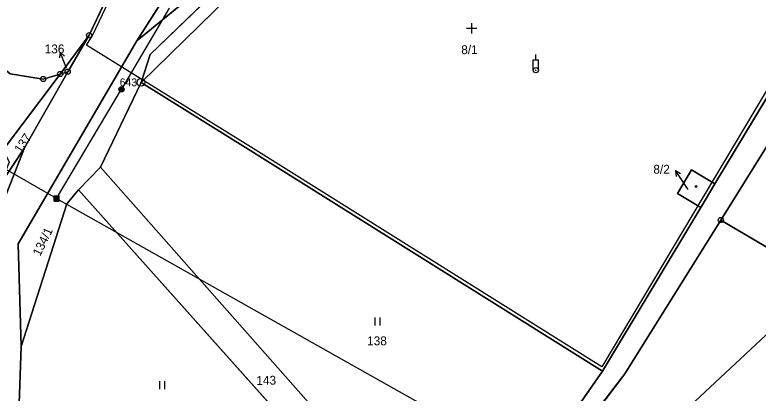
# Model space of a CAD drawing. Extents: x -689422 to -685210, y -987725 to -982160.
# Drawn here: x -687473.6 to -687330.8, y -985826.6 to -985754 of the extents above; entities that cross this region are included whole.
import ezdxf

# ---------------------------------------------------------------- set-up
doc = ezdxf.new("R2010")
doc.units = 0
for name, color, linetype in [('KN_Budovy', 7, 'Continuous'), ('KN_Hranice_parcel', 7, 'Continuous'), ('KN_Hranice_parcel_vnitrni_kresba', 7, 'Continuous'), ('KN_Parcelni cisla', 7, 'Continuous'), ('KN_Parcelni cisla_sipky', 7, 'Continuous'), ('KN_Polygon parcely', 7, 'Continuous'), ('KN_Pozemkove predmety', 7, 'Continuous'), ('KN_POZEMKY_OSTATNI PLOCHA', 7, 'Continuous'), ('KN_POZEMKY_TTP', 7, 'Continuous'), ('KN_POZEMKY_ZAHRADA', 7, 'Continuous'), ('KN_POZEMKY_ZASTAVENA PLOCHA', 7, 'Continuous'), ('KN_VYUZITI_17_ostatni plocha_ostatni komunikace', 7, 'Continuous'), ('KN_VYUZITI_21_hrbitov', 7, 'Continuous'), ('KN_VYUZITI_26_ostatni plocha_jina plocha', 7, 'Continuous'), ('KN_VYUZITI_27_ostatni plocha_neplodna puda', 7, 'Continuous'), ('KN_Značky bodu BP', 7, 'Continuous'), ('KN_Značky budov', 7, 'Continuous'), ('KN_Značky kultur', 7, 'Continuous')]:
    doc.layers.add(name, color=color, linetype=linetype)

msp = doc.modelspace()

# ---------------------------------------------------------------- linework, layer by layer
at = {"layer": 'KN_Budovy'}
msp.add_lwpolyline([(-687339.1, -985786.43), (-687343.6, -985783.74), (-687346.29, -985788.24), (-687341.83, -985790.97)], close=True, dxfattribs=at)
at = {"layer": 'KN_Hranice_parcel'}
for p, q in [((-687447.35, -985732.52), (-687459.34, -985757.87)), ((-687449.37, -985766.92), (-687421.35, -985739.56)), ((-687450.19, -985758.98), (-687439.65, -985742.48)), ((-687435.07, -985746.54), (-687450.19, -985758.98)), ((-687319.21, -985753.35), (-687339.1, -985786.43)), ((-687464.93, -985765.32), (-687459.34, -985757.87)), ((-687459.34, -985757.87), (-687463.47, -985764.88)), ((-687463.47, -985764.88), (-687471.79, -985779.48)), ((-687464.93, -985765.32), (-687463.47, -985764.88)), ((-687464.93, -985765.32), (-687475.86, -985779.86)), ((-687449.37, -985766.92), (-687457.18, -985783.21)), ((-687476.56, -985786.65), (-687471.79, -985779.48)), ((-687457.18, -985783.21), (-687461.36, -985787.58)), ((-687457.18, -985783.21), (-687389.47, -985859.76)), ((-687339.1, -985786.43), (-687341.83, -985790.97)), ((-687393.24, -985863.81), (-687461.36, -985787.58)), ((-687341.83, -985790.97), (-687360.73, -985822.4)), ((-687276.72, -985829.45), (-687337.97, -985793.37)), ((-687472.38, -985817.64), (-687472.81, -985828.58)), ((-687378.53, -985848.03), (-687360.73, -985822.4))]:
    msp.add_line(p, q, dxfattribs=at)
for points in [[(-687449.37, -985766.92), (-687447.65, -985761.6), (-687421.1, -985735.99)], [(-687493.97, -985742.04), (-687490.63, -985748.94), (-687480.99, -985759.99), (-687474.53, -985765.28), (-687468.16, -985766.28), (-687464.93, -985765.32)], [(-687337.97, -985793.37), (-687313.96, -985754.85), (-687310.77, -985749.69), (-687307.26, -985744.02)], [(-687450.19, -985758.98), (-687472.96, -985797.96), (-687472.38, -985817.64)], [(-687360.73, -985822.4), (-687428.81, -985779.76), (-687449.37, -985766.92)], [(-687471.79, -985779.48), (-687480.02, -985800.38), (-687482.23, -985810.31)], [(-687341.83, -985790.97), (-687346.29, -985788.24), (-687343.6, -985783.74), (-687339.1, -985786.43)], [(-687461.36, -985787.58), (-687463.66, -985790.23), (-687472.38, -985817.64)], [(-687387.68, -985861.82), (-687376.82, -985849.51), (-687356.4, -985822.93), (-687337.97, -985793.37)]]:
    msp.add_lwpolyline(points, dxfattribs=at)
at = {"layer": 'KN_Hranice_parcel_vnitrni_kresba'}
msp.add_lwpolyline([(-687327.67, -985765.95), (-687360.81, -985821.54), (-687428.37, -985779.31), (-687448.72, -985766.67), (-687459.86, -985759.81), (-687458.72, -985757.95), (-687446.72, -985732.73)], dxfattribs=at)
at = {"layer": 'KN_Parcelni cisla_sipky'}
for p, q in [((-687464.93, -985761.13), (-687465.02, -985762.24)), ((-687463.81, -985763.91), (-687464.93, -985761.13)), ((-687464.93, -985761.13), (-687464.09, -985761.87)), ((-687463.71, -985764.17), (-687463.81, -985763.91)), ((-687345.01, -985786.36), (-687346.69, -985783.87)), ((-687346.69, -985783.87), (-687345.71, -985784.42)), ((-687346.69, -985783.87), (-687346.54, -985784.98)), ((-687344.21, -985787.53), (-687345.01, -985786.36))]:
    msp.add_line(p, q, dxfattribs=at)
at = {"layer": 'KN_Polygon parcely'}
for points in [[(-687543.62, -985665.29), (-687502.26, -985753.21), (-687496.06, -985761.89), (-687487.58, -985770.62), (-687476.07, -985779.43), (-687475.86, -985779.86), (-687464.93, -985765.32), (-687468.16, -985766.28), (-687474.53, -985765.28), (-687480.99, -985759.99), (-687490.63, -985748.94), (-687493.97, -985742.04), (-687504.36, -985720.58), (-687517.1, -985694.24), (-687519.75, -985688.77), (-687537.43, -985653.38), (-687541.06, -985646.1), (-687545.06, -985636.92), (-687559.8, -985603.08), (-687568.91, -985611.81), (-687562.2, -985624.89), (-687559.63, -985637.39), (-687550.99, -985656.4), (-687545.09, -985663.51)], [(-687341.83, -985790.97), (-687346.29, -985788.24), (-687343.6, -985783.74), (-687339.1, -985786.43), (-687319.21, -985753.35), (-687390.08, -985709.03), (-687391.22, -985710.15), (-687395.94, -985714.75), (-687399.26, -985718), (-687401.66, -985720.33), (-687407.82, -985726.35), (-687418.82, -985737.09), (-687416.66, -985739.21), (-687419.24, -985741.7), (-687421.35, -985739.56), (-687449.37, -985766.92), (-687428.81, -985779.76), (-687360.73, -985822.4)], [(-687464.93, -985765.32), (-687459.34, -985757.87), (-687447.35, -985732.52), (-687457.36, -985717.56), (-687493.97, -985742.04), (-687490.63, -985748.94), (-687480.99, -985759.99), (-687474.53, -985765.28), (-687468.16, -985766.28)], [(-687433.53, -985745.27), (-687435.07, -985746.54), (-687450.19, -985758.98), (-687472.96, -985797.96), (-687472.38, -985817.64), (-687463.66, -985790.23), (-687461.36, -985787.58), (-687457.18, -985783.21), (-687449.37, -985766.92), (-687447.65, -985761.6), (-687421.1, -985735.99), (-687422.65, -985734.6)], [(-687421.35, -985739.56), (-687421.68, -985739.14), (-687419.76, -985737.19), (-687421.1, -985735.99), (-687447.65, -985761.6), (-687449.37, -985766.92)], [(-687309.64, -985741.75), (-687319.21, -985753.35), (-687339.1, -985786.43), (-687341.83, -985790.97), (-687360.73, -985822.4), (-687378.53, -985848.03), (-687389.47, -985859.76), (-687393.24, -985863.81), (-687408, -985879.63), (-687406.25, -985880.95), (-687391.52, -985865.78), (-687387.68, -985861.82), (-687376.82, -985849.51), (-687356.4, -985822.93), (-687337.97, -985793.37), (-687313.96, -985754.85), (-687310.77, -985749.69), (-687307.26, -985744.02)], [(-687450.19, -985758.98), (-687435.07, -985746.54), (-687439.65, -985742.48)], [(-687301.39, -985749.61), (-687307.26, -985744.02), (-687310.77, -985749.69), (-687313.96, -985754.85), (-687337.97, -985793.37), (-687276.72, -985829.45), (-687283.19, -985780.77), (-687286.89, -985772.01), (-687295.29, -985770.94), (-687307.9, -985769.33), (-687307.35, -985764.46), (-687304.92, -985764.73), (-687304.34, -985760.9), (-687294.72, -985762.03), (-687291.27, -985762.44)], [(-687464.93, -985765.32), (-687463.47, -985764.88), (-687459.34, -985757.87)], [(-687471.79, -985779.48), (-687463.47, -985764.88), (-687464.93, -985765.32), (-687475.86, -985779.86), (-687474.72, -985782.25), (-687476.56, -985786.65)], [(-687449.37, -985766.92), (-687457.18, -985783.21), (-687389.47, -985859.76), (-687378.53, -985848.03), (-687360.73, -985822.4), (-687428.81, -985779.76)], [(-687488.76, -985805.56), (-687482.23, -985810.31), (-687480.02, -985800.38), (-687471.79, -985779.48), (-687476.56, -985786.65)], [(-687389.47, -985859.76), (-687457.18, -985783.21), (-687461.36, -985787.58), (-687393.24, -985863.81)], [(-687341.83, -985790.97), (-687339.1, -985786.43), (-687343.6, -985783.74), (-687346.29, -985788.24)], [(-687471.88, -985830.9), (-687466.55, -985836.32), (-687450.51, -985844.34), (-687439.56, -985854.34), (-687411.05, -985877.34), (-687408, -985879.63), (-687393.24, -985863.81), (-687461.36, -985787.58), (-687463.66, -985790.23), (-687472.38, -985817.64), (-687472.81, -985828.58)], [(-687272.4, -985861.98), (-687276.72, -985829.45), (-687337.97, -985793.37), (-687356.4, -985822.93), (-687376.82, -985849.51), (-687387.68, -985861.82), (-687348.87, -985912.23), (-687331.11, -985935.12), (-687328.13, -985935.93), (-687324.56, -985936.54), (-687317.89, -985936.07), (-687311.91, -985935.57), (-687306.6, -985933.08), (-687300.64, -985929.49), (-687287.42, -985917.11), (-687282.97, -985912.88), (-687275.32, -985905.6), (-687270.06, -985878.7)]]:
    msp.add_lwpolyline(points, close=True, dxfattribs=at)
for points in [[(-687461.54, -986004.64), (-687468.06, -985941.81), (-687470.1, -985878.81), (-687471.56, -985863.16), (-687473.25, -985841.02), (-687473.12, -985836.35), (-687472.81, -985828.58), (-687472.38, -985817.64), (-687472.96, -985797.96), (-687450.19, -985758.98), (-687439.65, -985742.48), (-687439.11, -985741.64), (-687434.29, -985734.11), (-687430.03, -985728), (-687425.71, -985722.93), (-687419.53, -985716.51), (-687412.72, -985708.57), (-687401.74, -985702.09), (-687391.8, -985698.57), (-687376.71, -985694.37), (-687364.51, -985702.64), (-687356.55, -985709.07), (-687330.93, -985727.99), (-687313.6, -985737.52)], [(-687447.35, -985732.52), (-687459.34, -985757.87), (-687463.47, -985764.88), (-687471.79, -985779.48), (-687480.02, -985800.38), (-687482.23, -985810.31), (-687481.53, -985824.39), (-687480.45, -985846.33), (-687476.31, -985929.94), (-687475.68, -985942.57), (-687471.25, -985978.15)]]:
    msp.add_lwpolyline(points, dxfattribs=at)
at = {"layer": 'KN_Pozemkove predmety'}
for p, q in [((-687465.59, -985789.22), (-687551.92, -985739.69)), ((-687443.98, -985752.69), (-687453.14, -985768.26)), ((-687373.52, -985762.59), (-687373.52, -985761.59)), ((-687374.02, -985762.59), (-687373.02, -985762.59)), ((-687374.02, -985764.59), (-687374.02, -985762.59)), ((-687373.02, -985764.59), (-687373.02, -985762.59)), ((-687465.59, -985789.22), (-687453.14, -985768.26)), ((-687466.09, -985788.72), (-687465.09, -985788.72)), ((-687466.09, -985789.72), (-687466.09, -985788.72)), ((-687466.09, -985788.92), (-687465.09, -985788.92)), ((-687466.09, -985789.12), (-687465.09, -985789.12)), ((-687466.09, -985789.32), (-687465.09, -985789.32)), ((-687465.89, -985789.72), (-687465.89, -985788.72)), ((-687465.69, -985789.72), (-687465.69, -985788.72)), ((-687465.59, -985789.22), (-687363, -985846.96)), ((-687465.49, -985789.72), (-687465.49, -985788.72)), ((-687465.29, -985789.72), (-687465.29, -985788.72)), ((-687465.09, -985789.72), (-687465.09, -985788.72)), ((-687466.09, -985789.52), (-687465.09, -985789.52)), ((-687466.09, -985789.72), (-687465.09, -985789.72)), ((-687317.14, -985804.05), (-687363, -985846.96))]:
    msp.add_line(p, q, dxfattribs=at)
for centre, radius in [((-687373.52, -985764.59), 0.5), ((-687373.52, -985764.59), 0.0303), ((-687453.14, -985768.26), 0.5), ((-687453.14, -985768.26), 0.4), ((-687453.14, -985768.26), 0.3), ((-687453.14, -985768.26), 0.2), ((-687453.14, -985768.26), 0.1)]:
    msp.add_circle(centre, radius, dxfattribs=at)
at = {"layer": 'KN_POZEMKY_OSTATNI PLOCHA'}
for p, q in [((-687459.34, -985757.87), (-687447.35, -985732.52)), ((-687447.65, -985761.6), (-687421.1, -985735.99)), ((-687421.1, -985735.99), (-687447.65, -985761.6)), ((-687449.37, -985766.92), (-687421.35, -985739.56)), ((-687421.35, -985739.56), (-687449.37, -985766.92)), ((-687439.65, -985742.48), (-687450.19, -985758.98)), ((-687450.19, -985758.98), (-687435.07, -985746.54)), ((-687339.1, -985786.43), (-687319.21, -985753.35)), ((-687319.21, -985753.35), (-687339.1, -985786.43)), ((-687313.96, -985754.85), (-687337.97, -985793.37)), ((-687464.93, -985765.32), (-687459.34, -985757.87)), ((-687459.34, -985757.87), (-687463.47, -985764.88)), ((-687463.47, -985764.88), (-687459.34, -985757.87)), ((-687450.19, -985758.98), (-687472.96, -985797.96)), ((-687472.96, -985797.96), (-687450.19, -985758.98)), ((-687449.37, -985766.92), (-687447.65, -985761.6)), ((-687447.65, -985761.6), (-687449.37, -985766.92)), ((-687463.47, -985764.88), (-687471.79, -985779.48)), ((-687471.79, -985779.48), (-687463.47, -985764.88)), ((-687463.47, -985764.88), (-687464.93, -985765.32)), ((-687464.93, -985765.32), (-687463.47, -985764.88)), ((-687475.86, -985779.86), (-687464.93, -985765.32)), ((-687464.93, -985765.32), (-687475.86, -985779.86)), ((-687474.53, -985765.28), (-687468.16, -985766.28)), ((-687468.16, -985766.28), (-687464.93, -985765.32)), ((-687449.37, -985766.92), (-687457.18, -985783.21)), ((-687428.81, -985779.76), (-687449.37, -985766.92)), ((-687480.02, -985800.38), (-687471.79, -985779.48)), ((-687471.79, -985779.48), (-687476.56, -985786.65)), ((-687360.73, -985822.4), (-687428.81, -985779.76)), ((-687461.36, -985787.58), (-687457.18, -985783.21)), ((-687457.18, -985783.21), (-687461.36, -985787.58)), ((-687457.18, -985783.21), (-687389.47, -985859.76)), ((-687343.6, -985783.74), (-687346.29, -985788.24)), ((-687339.1, -985786.43), (-687343.6, -985783.74)), ((-687341.83, -985790.97), (-687339.1, -985786.43)), ((-687461.36, -985787.58), (-687463.66, -985790.23)), ((-687393.24, -985863.81), (-687461.36, -985787.58)), ((-687346.29, -985788.24), (-687341.83, -985790.97)), ((-687463.66, -985790.23), (-687472.38, -985817.64)), ((-687360.73, -985822.4), (-687341.83, -985790.97)), ((-687341.83, -985790.97), (-687360.73, -985822.4)), ((-687337.97, -985793.37), (-687356.4, -985822.93)), ((-687472.96, -985797.96), (-687472.38, -985817.64)), ((-687472.38, -985817.64), (-687472.96, -985797.96)), ((-687472.38, -985817.64), (-687472.81, -985828.58)), ((-687378.53, -985848.03), (-687360.73, -985822.4)), ((-687356.4, -985822.93), (-687376.82, -985849.51))]:
    msp.add_line(p, q, dxfattribs=at)
at = {"layer": 'KN_POZEMKY_TTP'}
for p, q in [((-687447.35, -985732.52), (-687459.34, -985757.87)), ((-687450.19, -985758.98), (-687439.65, -985742.48)), ((-687435.07, -985746.54), (-687450.19, -985758.98)), ((-687459.34, -985757.87), (-687464.93, -985765.32)), ((-687468.16, -985766.28), (-687474.53, -985765.28)), ((-687464.93, -985765.32), (-687468.16, -985766.28)), ((-687457.18, -985783.21), (-687449.37, -985766.92)), ((-687449.37, -985766.92), (-687428.81, -985779.76)), ((-687471.79, -985779.48), (-687480.02, -985800.38)), ((-687476.56, -985786.65), (-687471.79, -985779.48)), ((-687428.81, -985779.76), (-687360.73, -985822.4)), ((-687389.47, -985859.76), (-687457.18, -985783.21)), ((-687463.66, -985790.23), (-687461.36, -985787.58)), ((-687461.36, -985787.58), (-687393.24, -985863.81)), ((-687472.38, -985817.64), (-687463.66, -985790.23)), ((-687472.81, -985828.58), (-687472.38, -985817.64)), ((-687360.73, -985822.4), (-687378.53, -985848.03))]:
    msp.add_line(p, q, dxfattribs=at)
at = {"layer": 'KN_POZEMKY_ZAHRADA'}
for p, q in [((-687337.97, -985793.37), (-687313.96, -985754.85)), ((-687356.4, -985822.93), (-687337.97, -985793.37)), ((-687337.97, -985793.37), (-687276.72, -985829.45)), ((-687276.72, -985829.45), (-687337.97, -985793.37)), ((-687376.82, -985849.51), (-687356.4, -985822.93))]:
    msp.add_line(p, q, dxfattribs=at)
at = {"layer": 'KN_POZEMKY_ZASTAVENA PLOCHA'}
for p, q in [((-687346.29, -985788.24), (-687343.6, -985783.74)), ((-687343.6, -985783.74), (-687339.1, -985786.43)), ((-687339.1, -985786.43), (-687341.83, -985790.97)), ((-687341.83, -985790.97), (-687346.29, -985788.24))]:
    msp.add_line(p, q, dxfattribs=at)
at = {"layer": 'KN_VYUZITI_17_ostatni plocha_ostatni komunikace'}
for p, q in [((-687459.34, -985757.87), (-687447.35, -985732.52)), ((-687421.1, -985735.99), (-687447.65, -985761.6)), ((-687439.65, -985742.48), (-687450.19, -985758.98)), ((-687450.19, -985758.98), (-687435.07, -985746.54)), ((-687339.1, -985786.43), (-687319.21, -985753.35)), ((-687313.96, -985754.85), (-687337.97, -985793.37)), ((-687463.47, -985764.88), (-687459.34, -985757.87)), ((-687450.19, -985758.98), (-687472.96, -985797.96)), ((-687472.96, -985797.96), (-687450.19, -985758.98)), ((-687447.65, -985761.6), (-687449.37, -985766.92)), ((-687463.47, -985764.88), (-687471.79, -985779.48)), ((-687471.79, -985779.48), (-687463.47, -985764.88)), ((-687464.93, -985765.32), (-687463.47, -985764.88)), ((-687475.86, -985779.86), (-687464.93, -985765.32)), ((-687464.93, -985765.32), (-687475.86, -985779.86)), ((-687474.53, -985765.28), (-687468.16, -985766.28)), ((-687468.16, -985766.28), (-687464.93, -985765.32)), ((-687449.37, -985766.92), (-687457.18, -985783.21)), ((-687480.02, -985800.38), (-687471.79, -985779.48)), ((-687471.79, -985779.48), (-687476.56, -985786.65)), ((-687461.36, -985787.58), (-687457.18, -985783.21)), ((-687457.18, -985783.21), (-687461.36, -985787.58)), ((-687457.18, -985783.21), (-687389.47, -985859.76)), ((-687341.83, -985790.97), (-687339.1, -985786.43)), ((-687461.36, -985787.58), (-687463.66, -985790.23)), ((-687393.24, -985863.81), (-687461.36, -985787.58)), ((-687463.66, -985790.23), (-687472.38, -985817.64)), ((-687360.73, -985822.4), (-687341.83, -985790.97)), ((-687337.97, -985793.37), (-687356.4, -985822.93)), ((-687472.96, -985797.96), (-687472.38, -985817.64)), ((-687472.38, -985817.64), (-687472.96, -985797.96)), ((-687472.38, -985817.64), (-687472.81, -985828.58)), ((-687378.53, -985848.03), (-687360.73, -985822.4)), ((-687356.4, -985822.93), (-687376.82, -985849.51))]:
    msp.add_line(p, q, dxfattribs=at)
at = {"layer": 'KN_VYUZITI_21_hrbitov'}
for p, q in [((-687449.37, -985766.92), (-687421.35, -985739.56)), ((-687319.21, -985753.35), (-687339.1, -985786.43)), ((-687428.81, -985779.76), (-687449.37, -985766.92)), ((-687360.73, -985822.4), (-687428.81, -985779.76)), ((-687343.6, -985783.74), (-687346.29, -985788.24)), ((-687339.1, -985786.43), (-687343.6, -985783.74)), ((-687346.29, -985788.24), (-687341.83, -985790.97)), ((-687341.83, -985790.97), (-687360.73, -985822.4))]:
    msp.add_line(p, q, dxfattribs=at)
at = {"layer": 'KN_VYUZITI_26_ostatni plocha_jina plocha'}
for p, q in [((-687464.93, -985765.32), (-687459.34, -985757.87)), ((-687459.34, -985757.87), (-687463.47, -985764.88)), ((-687463.47, -985764.88), (-687464.93, -985765.32))]:
    msp.add_line(p, q, dxfattribs=at)
at = {"layer": 'KN_VYUZITI_27_ostatni plocha_neplodna puda'}
for p, q in [((-687447.65, -985761.6), (-687421.1, -985735.99)), ((-687421.35, -985739.56), (-687449.37, -985766.92)), ((-687449.37, -985766.92), (-687447.65, -985761.6))]:
    msp.add_line(p, q, dxfattribs=at)
at = {"layer": 'KN_Značky bodu BP'}
for centre, radius in [((-687459.34, -985757.87), 0.5), ((-687459.34, -985757.87), 0.0303), ((-687464.93, -985765.32), 0.5), ((-687463.47, -985764.88), 0.5), ((-687463.47, -985764.88), 0.0303), ((-687468.16, -985766.28), 0.5), ((-687468.16, -985766.28), 0.0303), ((-687464.93, -985765.32), 0.0303), ((-687449.37, -985766.92), 0.75), ((-687449.37, -985766.92), 0.03), ((-687337.97, -985793.37), 0.5), ((-687337.97, -985793.37), 0.0303)]:
    msp.add_circle(centre, radius, dxfattribs=at)
at = {"layer": 'KN_Značky budov'}
msp.add_circle((-687342.74, -985786.92), 0.175, dxfattribs=at)
at = {"layer": 'KN_Značky kultur'}
for p, q in [((-687384.84, -985756.55), (-687386.84, -985756.55)), ((-687385.84, -985757.55), (-687385.84, -985755.55)), ((-687404.4, -985813.6), (-687404.4, -985812.1)), ((-687403.4, -985813.6), (-687403.4, -985812.1)), ((-687445.79, -985825.84), (-687445.79, -985824.34)), ((-687444.79, -985825.84), (-687444.79, -985824.34))]:
    msp.add_line(p, q, dxfattribs=at)

# ---------------------------------------------------------------- texts
at = {"layer": 'KN_Parcelni cisla'}
for s, p in [('136', (-687467.89, -985761.35)), ('8/1', (-687387.84, -985761.5)), ('8/2', (-687350.93, -985784.47)), ('138', (-687405.93, -985817.42))]:
    msp.add_text(s, height=1.7, dxfattribs=at).set_placement(p)
for s, rotation, p in [('137', 56, (-687472.46, -985780.65)), ('134/1', 64, (-687468.76, -985800.44)), ('143', 1, (-687427.2, -985825.04))]:
    msp.add_text(s, height=1.7, rotation=rotation, dxfattribs=at).set_placement(p)
at = {"layer": 'KN_Značky bodu BP'}
msp.add_text('643', height=1.5, dxfattribs=at).set_placement((-687453.47, -985767.67))

doc.saveas('drawing.dxf')
